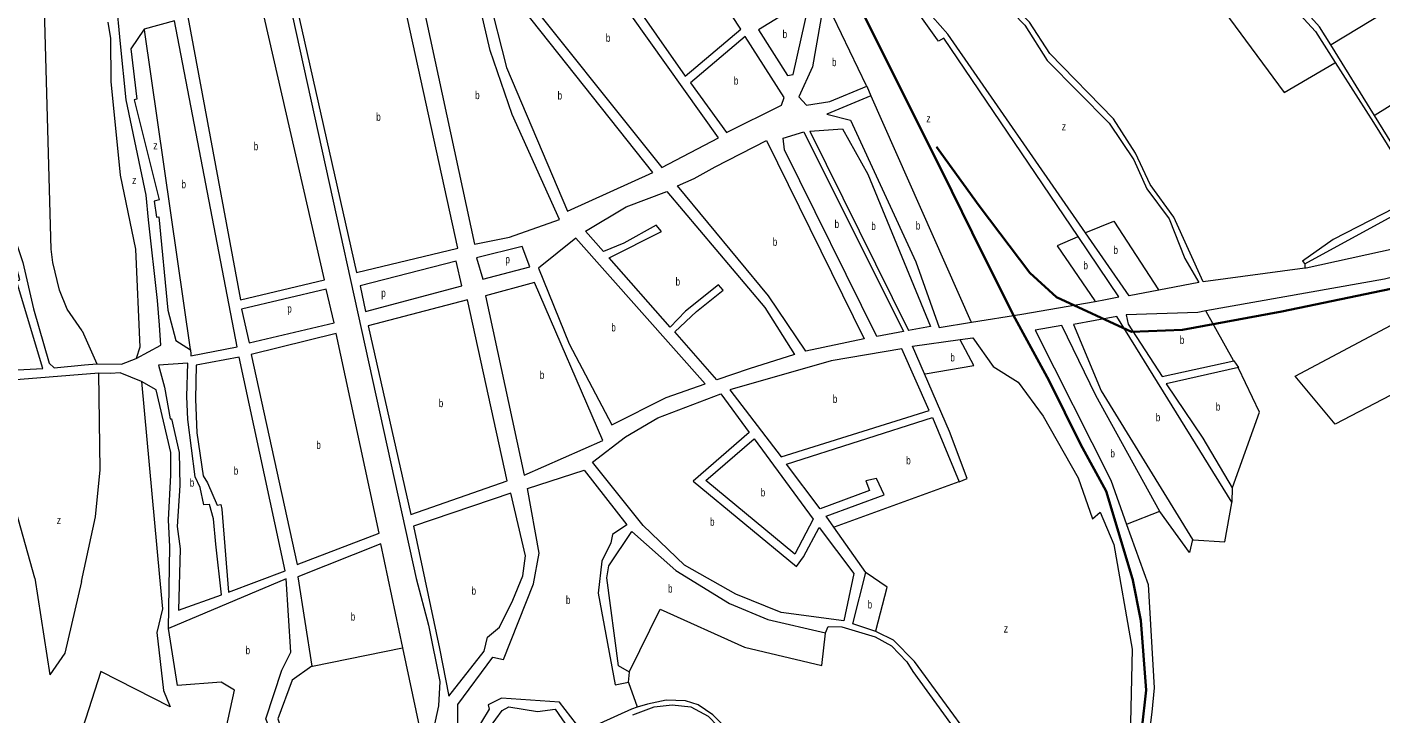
# Model space of a CAD drawing. Extents: x 639657 to 671642, y 222838 to 252123.
# Drawn here: x 654679 to 656371, y 227831 to 228689 of the extents above; entities that cross this region are included whole.
import ezdxf

# ---------------------------------------------------------------- set-up
doc = ezdxf.new("R2010")
doc.units = 0
doc.header["$LTSCALE"] = 4
for name, color, linetype, lineweight in [('1', 7, 'Continuous', 13), ('21', 7, 'Continuous', 13), ('5', 7, 'Continuous', 13), ('57', 7, 'Continuous', 35)]:
    doc.layers.add(name, color=color, linetype=linetype, lineweight=lineweight)
doc.layers.add('7', color=7, linetype='Continuous')

msp = doc.modelspace()

# ---------------------------------------------------------------- linework, layer by layer
at = {"layer": '1'}
for p, q in [((655824.92, 228674.87), (655818.1, 228671.12)), ((655649.77, 228557.91), (655774.319, 228308.646)), ((655657.186, 228558.896), (655780.401, 228309.789)), ((656277.22, 228387.88), (656275.602, 228387.663)), ((656143.41, 228369.68), (656093.217, 228360.178)), ((655922.243, 228330.38), (656013.878, 228346.281)), ((654751.09, 228267.154), (654766.594, 228268.183)), ((655173.81, 227796.36), (655148.959, 227913.586))]:
    msp.add_line(p, q, dxfattribs=at)
for points in [[(654815.685, 228274.924), (654846.417, 228291.59), (654845.019, 228316.763), (654842.224, 228347.53), (654831.044, 228448.222), (654828.248, 228478.989), (654803.093, 228597.861), (654796.105, 228667.786), (654790.515, 228725.125), (654782.129, 228764.283), (654779.334, 228824.418), (654776.539, 228878.96), (654768.154, 228930.704), (654759.768, 229027.201), (654758.371, 229048.179)], [(655818.1, 228671.12), (655816.667, 228673.12), (655793.86, 228704.96), (655614.65, 229060.95)], [(656001.779, 228431.934), (655829.57, 228680.09), (655801.16, 228712.56), (655709.95, 228893.67), (655668.024, 228974.228), (655666.357, 228995.912), (655736.97, 228912.09), (655852.79, 228767.21), (655925.91, 228691.1), (655953.63, 228647.02), (656031.29, 228568.82), (656062.27, 228523.05), (656078.49, 228486.75), (656106.34, 228449.53), (656125.77, 228399.73), (656143.41, 228369.68)], [(656275.602, 228387.663), (656148.55, 228370.61), (656111.9, 228451.33), (656082.49, 228492.39), (656064.29, 228531.46), (656036.8, 228574.27), (655957.16, 228655.87), (655931.87, 228695.05), (655856.57, 228773.28), (655814.709, 228825.099), (655772.454, 228877.405)], [(656127.215, 228859.263), (656289.19, 228683.29), (656313.814, 228644.624)], [(656308.004, 228666.871), (656294.04, 228689.37), (656217.22, 228774.935), (656128.721, 228873.507)], [(655675.68, 228724.78), (655660.61, 228639.06), (655643.75, 228601.87), (655653.15, 228591.26), (655682.31, 228595.96), (655728.45, 228615.08), (655733.57, 228603.12)], [(654884.19, 228280.18), (654884, 228278.46), (654941.88, 228289.36), (654863.54, 228696.7), (654825.86, 228686.08)], [(654825.86, 228686.08), (654809.23, 228661.79), (654816.63, 228598.73), (654813.41, 228598.04), (654844.52, 228473.22), (654838.1, 228471.42), (654841.19, 228451.48), (654843.98, 228451.94), (654855.41, 228335.43), (654865.22, 228297.54), (654883.46, 228285.76), (654884.19, 228280.18)], [(656013.878, 228346.281), (656026.61, 228348.49), (656043.32, 228351.95), (655992.471, 228427.134), (655824.92, 228674.87)], [(656506.489, 228439.112), (656450.28, 228424.67), (656439.74, 228454.61), (656420.42, 228485.739), (656362.933, 228578.366), (656308.004, 228666.871)], [(654531.316, 228421.921), (654585.91, 228305.24), (654607.68, 228310.3), (654628.03, 228258.58), (654699.14, 228262.36), (654666.31, 228371.92), (654670.37, 228373.26), (654663.09, 228399.8), (654643.61, 228460.73), (654637.92, 228457.89), (654628.98, 228466.58), (654579.89, 228470.62), (654455.62, 228641.83)], [(656313.814, 228644.624), (656361.504, 228569.738), (656418.33, 228478.38), (656311.07, 228423.59), (656273, 228396.63), (656275.85, 228393.01)], [(655733.57, 228603.12), (655678.68, 228580.01), (655708.23, 228572.48), (655789.74, 228395.48), (655818.752, 228313.567), (655859.102, 228320.122), (655922.243, 228330.38)], [(655774.319, 228308.646), (655741.05, 228302.4), (655625.6, 228535.66), (655623.89, 228550.03), (655649.77, 228557.91)], [(655657.186, 228558.896), (655698.07, 228561.81), (655729.65, 228505.09)], [(655729.65, 228505.09), (655807.95, 228314.96), (655780.401, 228309.789)], [(654639.307, 228498.554), (654655.22, 228451.26), (654673.92, 228394.8), (654687.26, 228336.97), (654707.21, 228268.91), (654713.31, 228263.41), (654751.09, 228267.154)], [(656275.85, 228393.01), (656421.64, 228472.84), (656446.2, 228424.62), (656277.22, 228387.88)], [(656093.217, 228360.178), (656056.41, 228353.21), (656001.779, 228431.934)], [(656503.209, 228380.173), (656483.08, 228400.42), (656375.4, 228373.99), (656152.242, 228334.296)], [(656184.68, 228095.36), (656040.89, 228327.42), (655986.67, 228317.42), (656021.43, 228234.73), (656135.53, 228048.68)], [(656152.242, 228334.296), (656142.03, 228332.48), (656052.46, 228329.51), (656055, 228317.94), (656097.66, 228252.56), (656186.98, 228271.86), (656192.69, 228263.55)], [(655845.046, 228298.639), (655860.78, 228300.84), (655886.25, 228264.88), (655917.7, 228245.33), (655948.63, 228202.99), (655992.55, 228125.79), (656010.29, 228074.88), (656020.056, 228082.975)], [(656094.6, 228084.01), (656014.763, 228228.632), (655972.254, 228316.202), (655938.914, 228310.364), (656033.21, 228122.92), (656053.067, 228067.686)], [(655800.731, 228255.613), (655785.72, 228290.34), (655845.046, 228298.639)], [(654766.594, 228268.183), (654797.3, 228268.02), (654815.685, 228274.924)], [(654769.097, 228256.627), (654670.96, 228248.86), (654604.839, 228245.802)], [(654822.46, 228246.2), (654795.75, 228256.82), (654783.73, 228256.01), (654769.097, 228256.627)], [(655843.92, 228120.93), (655853.74, 228125.15), (655831.8, 228183.74), (655800.731, 228255.613)], [(656192.69, 228263.55), (656102.53, 228243.38), (656148.24, 228175.24), (656185.08, 228113.5), (656184.68, 228095.36)], [(654856.198, 227937.771), (654857.596, 228039.861), (654856.198, 228073.425), (654858.993, 228129.365), (654858.993, 228157.335), (654840.825, 228235.651), (654822.46, 228246.2)], [(655687.392, 228064.264), (655677.59, 228078.21), (655750.04, 228104.58), (655740.71, 228125.09), (655727.43, 228122.11), (655731.69, 228110.13), (655670.36, 228087.36), (655628.26, 228142.87), (655810.7, 228201.07), (655843.92, 228120.93)], [(655434.44, 227837.09), (655372.91, 227808.89), (655344.43, 227845.54), (655272.01, 227850.51), (655255.5, 227842.52), (655256.81, 227836.94), (655237.36, 227805.32), (655217.41, 227798.83), (655217.69, 227842.86), (655261.1, 227901.81), (655274.64, 227899.05), (655311.95, 227993.5), (655319.15, 228031.76), (655304.61, 228112.37), (655375.19, 228135.27), (655428.66, 228067.24), (655410.79, 228054.95), (655408.8, 228044.61), (655397.32, 228021.88), (655392.86, 227982.01), (655413.93, 227867.55), (655430.7, 227870.67), (655431.95, 227883.34), (655418.17, 227891.04)], [(656020.056, 228082.975), (656037.12, 228042.49), (656060, 227911.82), (656057.96, 227819.9), (656022.13, 227677.86), (655993.96, 227624.96), (655968.16, 227564.55), (655965.07, 227654.94), (655788.19, 227896.36), (655762, 227923.06), (655741.56, 227933.32), (655739.609, 227933.97), (655711.168, 227943.453)], [(656135.53, 228048.68), (656131.69, 228032.5), (656094.6, 228084.01)], [(655711.168, 227943.453), (655727.201, 228007.622), (655687.392, 228064.264)], [(656053.067, 228067.686), (656080.11, 227992.46), (656087.45, 227863.57), (656084.76, 227833.07), (656069.9, 227718.35), (656053.29, 227675.58), (656059, 227638.01), (656040.77, 227629.59), (656037.72, 227589.88), (656068.66, 227594.23), (656097.02, 227594.95), (656261.36, 227547.09), (656272.739, 227539.016), (656344.891, 227487.82)], [(655418.17, 227891.04), (655403.54, 228001.19), (655406.23, 228015.99), (655435.02, 228058.94), (655489.78, 228010.33), (655557.11, 227968.92), (655604.87, 227949.07), (655676.9, 227932.5)], [(655148.959, 227913.586), (655121.42, 228043.49), (655017.83, 228002.08), (655035.35, 227890.51)], [(654921.85, 227784.14), (654945.94, 227775.82), (654978.24, 227754), (655004.68, 227749.55), (654997.94, 227774.02), (654977.79, 227825.08), (654997.78, 227885.47), (655009.09, 227908.26), (655003.15, 227999.72), (654856.198, 227937.771)], [(655676.9, 227932.5), (655680.09, 227940.03), (655697.28, 227939.64), (655738.79, 227927.29), (655759.23, 227916.18), (655778.63, 227896.26), (655786.2, 227883.82), (655956.71, 227648.48), (655962.18, 227556.16), (655965.37, 227552.39), (655957.34, 227525.22), (655885.995, 227389.408)], [(655035.35, 227890.51), (655010.71, 227873.05), (654992.83, 227824.69), (655019.94, 227746.8), (655035.2, 227745.76)], [(655436, 227829.88), (655462.98, 227839.987), (655485.484, 227842.488), (655508.823, 227839.987), (655530.494, 227828.311), (655554.666, 227803.291), (655573.836, 227776.603), (655679.692, 227626.483), (655687.193, 227629.819), (655560.5, 227804.959), (655536.328, 227829.979), (655517.991, 227842.488), (655502.155, 227847.492), (655477.983, 227848.326), (655454.645, 227843.322), (655441.621, 227839.305), (655434.44, 227837.09)]]:
    msp.add_lwpolyline(points, dxfattribs=at)
for points in [[(655358.33, 228832.7), (655501.73, 228627.61), (655570.93, 228686.15), (655448.9, 228871.98)], [(655281.48, 228752.79), (655472.26, 228513.54), (655543.07, 228550.41), (655346.37, 228827.37), (655264.81, 228790.15), (655242.14, 228782.31), (655251.57, 228740.77)], [(655282.25, 228426.45), (655344.47, 228448.59), (655285.56, 228579.69), (655257.93, 228659.44), (655230.14, 228779.78), (655163.49, 228765.97), (655238.32, 228417.89)], [(655090.96, 228382.54), (655217.76, 228412.88), (655141.2, 228760.93), (655012.43, 228731.85)], [(655278.45, 228638.46), (655354.63, 228459.05), (655461.17, 228507.37), (655278.48, 228737.71), (655255.4, 228728.79)], [(654880.45, 228701.66), (654946.15, 228348.3), (655050.9, 228373.17), (654970.87, 228721.82)], [(655629.38, 228628.53), (655636.68, 228629.49), (655656.63, 228718.92), (655652.51, 228721.66), (655593.08, 228685.6)], [(655508.3, 228619.32), (655553.29, 228556.99), (655621.98, 228591.25), (655625.06, 228600.97), (655576.65, 228676.99)], [(655725.2, 228299.38), (655652.14, 228283.97), (655605.54, 228353.38), (655492.16, 228490.61), (655512.87, 228499.71), (655539.09, 228514.47), (655603.08, 228547.38)], [(655581.33, 228262.14), (655541.13, 228248.47), (655488.87, 228308.13), (655515.78, 228333.65), (655548.91, 228360.11), (655543.22, 228366.91), (655501.81, 228333.88), (655482.97, 228314.07), (655406.66, 228400.68), (655471.94, 228433.6), (655465.38, 228441.46), (655424.88, 228418.77), (655399.45, 228408.53), (655376.94, 228433.79), (655427.85, 228464.15), (655478.72, 228483.55), (655601.03, 228338.49), (655638.23, 228280.12)], [(655356.69, 228293.19), (655409.79, 228192.27), (655477.84, 228226.32), (655526.38, 228243.32), (655364.81, 228425.24), (655318.51, 228387.85)], [(655241.052, 228400.841), (655248.91, 228374.103), (655307.607, 228389.486), (655297.825, 228414.659)], [(655095.718, 228365.815), (655102.167, 228333.546), (655222.357, 228365.712), (655215.369, 228396.479)], [(655252.18, 228353.19), (655300.48, 228129.08), (655398.92, 228172.35), (655313.2, 228369.73)], [(654947.466, 228336.522), (654956.822, 228294.388), (655063.036, 228319.561), (655053.253, 228361.516)], [(655105.5, 228315.91), (655158.72, 228080.26), (655279.31, 228122.34), (655229.48, 228348.15)], [(654959.22, 228279.93), (655016.72, 228017.47), (655119.09, 228056.93), (655065.66, 228306.33)], [(655557.22, 228235.8), (655621.67, 228152.02), (655806.48, 228210.04), (655772.23, 228286.93), (655683.91, 228271.95)], [(654868.76, 227960.58), (654922.36, 227979.66), (654915.09, 228042.93), (654912.24, 228074.48), (654907.45, 228092.47), (654900.36, 228092.37), (654895.52, 228113.79), (654889.3, 228127.03), (654880.26, 228198.9), (654878.96, 228227.67), (654880.05, 228269.16), (654843.62, 228266.418), (654851.27, 228239.32), (654858.32, 228199.67), (654859.82, 228199.69), (654869.28, 228157.48), (654870.33, 228116.24), (654867.03, 228065.04), (654870.68, 228037.15)], [(654931.05, 227983.16), (655002.01, 228009.74), (654944.44, 228276.5), (654890.84, 228266.52), (654889.98, 228224.17), (654891.69, 228182.29), (654899.39, 228128.24), (654904.68, 228119.51), (654916.71, 228091.73), (654921.64, 228092.66), (654922.81, 228086.66)], [(655699.788, 227947.458), (655621.6, 227957.49), (655565.02, 227980.54), (655500.58, 228016.94), (655449.09, 228066.23), (655385.78, 228145.52), (655427, 228177.25), (655467.26, 228201.02), (655546.12, 228230.92), (655581.66, 228182.63), (655511.44, 228121.9), (655640.72, 228014.94), (655649.56, 228027.1), (655668.78, 228063.69), (655712.41, 228006.26)], [(655527.34, 228122.55), (655587.8, 228174.76), (655661.31, 228074.33), (655638.76, 228030.6)], [(655286.42, 227972.95), (655298.87, 228003.64), (655302.23, 228028.3), (655283.84, 228106.71), (655161.97, 228065.41), (655194.47, 227912.81), (655206.27, 227853.13), (655250.55, 227909.3), (655254.57, 227926.92), (655269.78, 227939.41)], [(655380.74, 227522.23), (655231.83, 227791.35), (655257.32, 227813.75), (655272.92, 227835.48), (655281.29, 227839.79), (655317.18, 227833.87), (655339.3, 227837.15), (655389.82, 227763.4), (655411.74, 227698.18), (655434.14, 227549.2)]]:
    msp.add_lwpolyline(points, close=True, dxfattribs=at)
at = {"layer": '21'}
for points in [[(656127.215, 228859.263), (656126.715, 228858.893), (656086.445, 228829.112), (656249.813, 228607.268), (656313.314, 228644.332), (656313.814, 228644.624)], [(656308.004, 228666.871), (656308.504, 228667.174), (656493.197, 228779.072), (656554.877, 228697.34), (656363.433, 228578.676), (656362.933, 228578.366)], [(655728.45, 228615.08), (655728.209, 228615.58), (655675.921, 228724.28), (655675.68, 228724.78)], [(654883.46, 228285.76), (654883.388, 228286.26), (654825.932, 228685.58), (654825.86, 228686.08)], [(655859.102, 228320.122), (655858.88, 228320.622), (655733.792, 228602.62), (655733.57, 228603.12)], [(656001.779, 228431.934), (656002.279, 228432.136), (656037.267, 228446.306), (656092.892, 228360.678), (656093.217, 228360.178)], [(655992.471, 228427.134), (655991.971, 228426.91), (655966.418, 228415.448), (656013.535, 228346.781), (656013.878, 228346.281)], [(656275.85, 228393.01), (656275.827, 228392.51), (656275.619, 228388.027), (656275.602, 228387.663)], [(656561.19, 228321.854), (656560.69, 228321.593), (656313.611, 228192.83), (656263.734, 228252.717), (656502.709, 228379.907), (656503.209, 228380.173)], [(656186.98, 228271.86), (656186.702, 228272.36), (656152.52, 228333.796), (656152.242, 228334.296)], [(655800.731, 228255.613), (655801.231, 228255.699), (655862.229, 228266.162), (655845.311, 228298.139), (655845.046, 228298.639)], [(656185.08, 228113.5), (656185.26, 228114), (656218.971, 228207.782), (656192.926, 228263.05), (656192.69, 228263.55)], [(655843.92, 228120.93), (655843.42, 228120.749), (655687.892, 228064.445), (655687.392, 228064.264)], [(656094.6, 228084.01), (656094.1, 228083.813), (656053.567, 228067.883), (656053.067, 228067.686)], [(656135.53, 228048.68), (656136.03, 228048.646), (656175.629, 228045.986), (656184.588, 228094.86), (656184.68, 228095.36)], [(655739.609, 227933.97), (655739.813, 227934.761), (655753.873, 227989.274), (655727.701, 228007.278), (655727.201, 228007.622)], [(655431.95, 227883.34), (655432.196, 227883.84), (655470.481, 227961.751), (655575.503, 227914.213), (655672.19, 227891.695), (655676.842, 227932), (655676.9, 227932.5)], [(654921.85, 227784.14), (654921.96, 227784.64), (654938.654, 227860.853), (654921.884, 227870.643), (654867.379, 227866.447), (654856.198, 227937.771)], [(655035.35, 227890.51), (655035.85, 227890.612), (655148.459, 227913.484), (655148.959, 227913.586)], [(655430.7, 227870.67), (655430.874, 227870.17), (655441.447, 227839.805), (655441.621, 227839.305)]]:
    msp.add_lwpolyline(points, dxfattribs=at)
at = {"layer": '5'}
for p, q in [((654709.36, 228411.4), (654700.39, 228737.6)), ((654780.36, 228695.11), (654783.46, 228674.75)), ((654783.46, 228674.75), (654784.26, 228620.84)), ((654784.26, 228620.84), (654795.69, 228503.7)), ((654795.69, 228503.7), (654814.7, 228411.58)), ((654711.54, 228394.89), (654709.36, 228411.4)), ((654814.7, 228411.58), (654820.42, 228289.18)), ((654719.8, 228360.2), (654711.54, 228394.89)), ((654729.62, 228336.7), (654719.8, 228360.2)), ((654748.09, 228309.45), (654729.62, 228336.7)), ((654748.09, 228309.45), (654766.594, 228268.183)), ((654820.42, 228289.18), (654815.685, 228274.924)), ((654770.72, 228135.7), (654769.097, 228256.627)), ((654822.46, 228246.2), (654844.77, 228001.93)), ((654689.03, 228000.58), (654639.37, 228177.51)), ((654764.94, 228077.17), (654770.72, 228135.7)), ((654747.59, 227996.3), (654764.94, 228077.17)), ((654689.03, 228000.58), (654707.91, 227879.71)), ((654747.59, 227996.3), (654726.51, 227906.82)), ((654844.77, 228001.93), (654848.8, 227962.34)), ((654848.8, 227962.34), (654841.38, 227932.89)), ((654841.38, 227932.89), (654850.01, 227860.1)), ((654726.51, 227906.82), (654707.91, 227879.71)), ((654771.5, 227884.17), (654748.54, 227813.01)), ((654858.34, 227839.71), (654771.5, 227884.17)), ((654850.01, 227860.1), (654858.34, 227839.71))]:
    msp.add_line(p, q, dxfattribs=at)
at = {"layer": '57', "lineweight": 13}
for points in [[(654368.365, 231022.809), (654441.049, 230877.366), (654536.292, 230739.446), (654616.496, 230629.11), (654666.623, 230566.42), (654706.725, 230478.652), (654783.17, 230246.697), (654808.234, 230031.04), (654875.906, 229479.36), (654928.54, 229095.692), (654988.693, 228804.806), (655165.526, 228000)], [(655165.526, 228000), (655181.09, 227941.941), (655194.923, 227871.571), (655193.449, 227841.095), (655179.97, 227779.868), (655135.92, 227649.743), (655093.324, 227538.13), (655044.474, 227432.221), (654964.262, 227296.151), (654871.478, 227130.757), (654764.135, 226940.026), (654672.214, 226780.043), (654551.164, 226563.406), (654442.404, 226376.38), (654342.782, 226207.575), (654245.74, 226049.305), (654143.289, 225890.757), (654115.637, 225846.409)]]:
    msp.add_lwpolyline(points, dxfattribs=at)
at = {"layer": '57'}
for points in [[(655815.565, 228539.351), (655868.882, 228465.687), (655932.353, 228381.862), (655965.359, 228351.38), (656059.297, 228308.198), (656122.769, 228310.738), (656247.173, 228333.599), (656539.144, 228394.563), (656541.682, 228397.103), (656737.176, 228452.986), (656945.363, 228513.95), (657128.162, 228605.395), (657304.613, 228685.41), (657360.468, 228731.133), (657804.771, 229074.053), (658020.575, 229256.944), (658266.845, 229434.755), (658381.095, 229533.82), (658640.059, 229670.989), (659364.907, 230043.12), (659418.477, 230072.598)], [(655230.486, 229683.485), (655314.685, 229512.103), (655376.853, 229394.339), (655411.902, 229330.05), (655471.203, 229208.031), (655555.387, 229042.485), (655622.89, 228906.526), (655683.62, 228785.64), (655715.824, 228722.209), (655822.31, 228509.167), (655872.579, 228406.772), (655913.82, 228324.854), (655956.503, 228247.194), (655995.477, 228168.122), (656027.416, 228109.238), (656060.557, 227999.674)], [(656060.493, 228000), (656070.652, 227947.848), (656077.626, 227860.68), (656072.138, 227812.263), (656055.763, 227720.846), (656034.298, 227650.229), (656025.443, 227631.154), (655929.219, 227451.236), (655850.681, 227294.371), (655740.454, 227080.857), (655656.786, 226919.725), (655508.574, 226629.628), (655385.504, 226395.334), (655300.117, 226227.938), (655177.897, 225991.649), (655078.245, 225804.328), (654992.854, 225634.084), (654894.626, 225446.762), (654804.677, 225274.813), (654779.002, 225222.644)]]:
    msp.add_lwpolyline(points, dxfattribs=at)

# ---------------------------------------------------------------- texts
at = {"layer": '7'}
for s, width, p in [('b', 0.75, (655402.474, 228670.455)), ('b', 0.75, (655623.308, 228675.095)), ('b', 0.75, (655684.988, 228640.067)), ('b', 0.75, (655562.42, 228616.99)), ('b', 0.75, (655239.174, 228598.835)), ('b', 0.75, (655342.228, 228598.38)), ('b', 0.75, (655115.622, 228571.735)), ('z', 0.8, (655802.887, 228569.87)), ('z', 0.8, (655972.09, 228559.862)), ('z', 0.8, (654837.143, 228536.091)), ('b', 0.75, (654962.583, 228535.06)), ('z', 0.8, (654810.59, 228492.737)), ('b', 0.75, (654872.35, 228487.58)), ('b', 0.75, (655688.274, 228437.943)), ('b', 0.75, (655734.117, 228435.441)), ('b', 0.75, (655789.768, 228436.013)), ('b', 0.75, (655611.003, 228415.675)), ('b', 0.75, (656036.68, 228405.417)), ('p', 0.75, (655277.031, 228393.811)), ('b', 0.75, (655999.172, 228386.235)), ('b', 0.75, (655489.649, 228366.01)), ('p', 0.75, (655121.903, 228351.856)), ('p', 0.75, (655004.509, 228332.277)), ('b', 0.75, (655409.338, 228308.755)), ('b', 0.75, (656119.546, 228293.173)), ('b', 0.75, (655832.894, 228271.298)), ('b', 0.75, (655320.002, 228249.405)), ('b', 0.75, (655193.754, 228214.205)), ('b', 0.75, (655686.028, 228219.475)), ('b', 0.75, (656164.556, 228209.773)), ('b', 0.75, (656089.54, 228196.429)), ('b', 0.75, (655040.84, 228161.9)), ('b', 0.75, (655777.714, 228142.747)), ('b', 0.75, (656032.861, 228151.393)), ('b', 0.75, (654937.628, 228129.83)), ('b', 0.75, (654882.627, 228114.87)), ('b', 0.75, (655595.988, 228102.68)), ('z', 0.8, (654716.534, 228068.168)), ('b', 0.75, (655532.663, 228066.019)), ('b', 0.75, (655234.712, 227979.92)), ('b', 0.75, (655480.131, 227982.584)), ('b', 0.75, (655352.604, 227968.406)), ('b', 0.75, (655729.539, 227962.718)), ('b', 0.75, (655083.757, 227947.547)), ('z', 0.8, (655899.575, 227932.695)), ('b', 0.75, (654952.388, 227905.592))]:
    msp.add_text(s, height=10, dxfattribs=dict(at, width=width)).set_placement(p)

doc.saveas('drawing.dxf')
